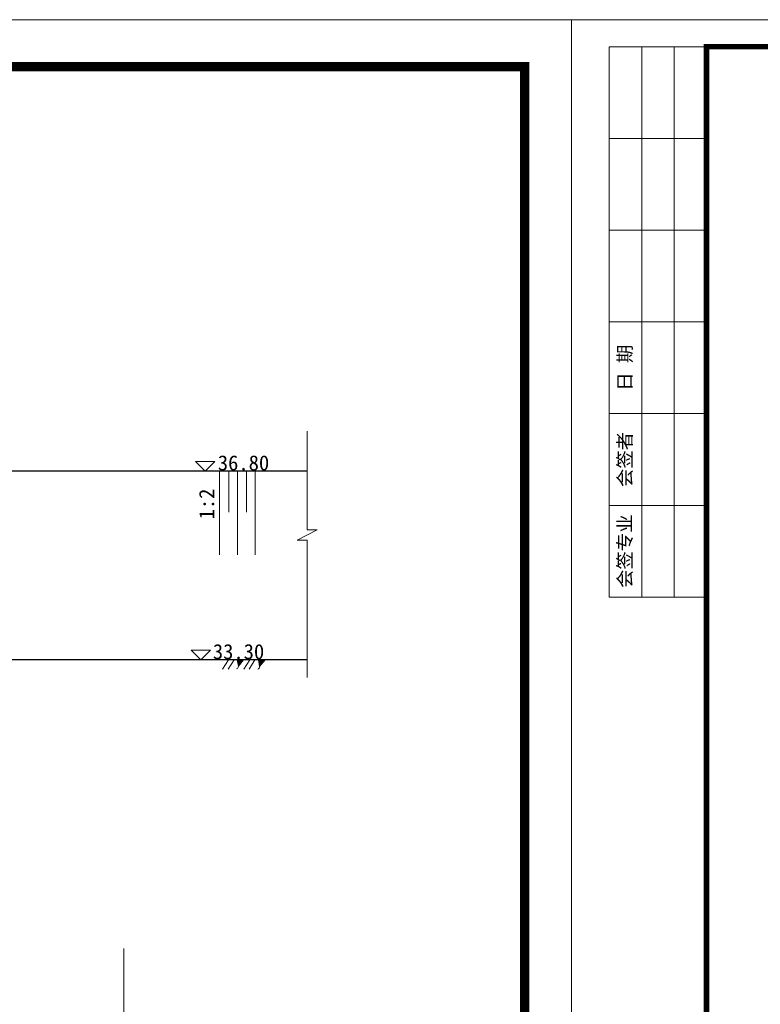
# Model space of a CAD drawing. Extents: x -27255 to 1448651, y 31034 to 8081248.
# Tile 275 of 580: x 583654 to 583792, y 3865039 to 3865222. Entities that reach past the tile are written whole.
import ezdxf

# ---------------------------------------------------------------- set-up
doc = ezdxf.new("R2010")
doc.units = 0
doc.layers.get('0').update_dxf_attribs({"linetype": 'CONTINUOUS'})
for name, color, linetype, lineweight in [('0.09折线', 6, 'CONTINUOUS', 9), ('0.09标注线', 3, 'CONTINUOUS', 9), ('0.13填充', 8, 'CONTINUOUS', 9), ('0.13文字', 3, 'CONTINUOUS', 13), ('0.30粗线', 7, 'CONTINUOUS', 30), ('图框', 7, 'CONTINUOUS', 20), ('细实线', 3, 'CONTINUOUS', 20)]:
    doc.layers.add(name, color=color, linetype=linetype, lineweight=lineweight)
doc.styles.add('-仿宋_GB2312', font='FangSong_GB2312.ttf')
doc.styles.add('宋体', font='FangSong_GB2312.ttf')

# ---------------------------------------------------------------- blocks, each defined once
blk = doc.blocks.new('d4trtg')
at = {"lineweight": 0}
for p, q in [((653868.4, 3899605.3), (653868.4, 3902577.3)), ((653868.4, 3902577.3), (658071.2, 3902577.3)), ((658071.2, 3902577.3), (658071.2, 3899605.3))]:
    blk.add_line(p, q, dxfattribs=at)
for p, q in [((654118.6, 3902527.3), (653938.4, 3902527.3)), ((653938.4, 3902527.3), (653938.4, 3901506.6)), ((653998.5, 3902527.3), (653998.5, 3901506.6)), ((654058.5, 3902527.3), (654058.5, 3901506.6)), ((654118.6, 3902357.2), (653938.4, 3902357.2)), ((654118.6, 3902187.1), (653938.4, 3902187.1)), ((654118.6, 3902017), (653938.4, 3902017)), ((654118.6, 3901846.8), (653938.4, 3901846.8)), ((654118.6, 3901676.7), (653938.4, 3901676.7)), ((654118.6, 3901506.6), (653938.4, 3901506.6))]:
    blk.add_line(p, q)
at = {"lineweight": 0, "const_width": 10}
blk.add_lwpolyline([(654118.6, 3902527.3), (658021.2, 3902527.3), (658021.2, 3899655.4), (654118.6, 3899655.4)], close=True, dxfattribs=at)
at = {"char_height": 25.02, "attachment_point": 5, "rotation": 90, "style": '宋体'}
for s, insert in [('日 期', (653968.5, 3901931.9)), ('会签者', (653968.5, 3901761.8)), ('会签专业', (653968.5, 3901591.7))]:
    blk.add_mtext(s, dxfattribs=dict(at, insert=insert))

msp = doc.modelspace()

# ---------------------------------------------------------------- hatches: boundary and pattern name
at = {"layer": '0.13填充'}
for points in [[(583695.87004, 3865103.26052), (583694.70627, 3865103.26052), (583694.92119, 3865102.07941)], [(583698.8325, 3865102.05612), (583699.87885, 3865103.26052), (583698.63521, 3865103.26052)]]:
    msp.add_hatch(color=256, dxfattribs=at).paths.add_polyline_path(points)

# ---------------------------------------------------------------- linework, layer by layer
at = {"layer": '0.09折线'}
for p, q in [((583707.64239, 3865145.66351, 5.9496), (583707.64239, 3865127.36102, 5.9496)), ((583691.3897, 3865138.26052, 5.89563), (583691.3897, 3865122.76052, 5.89563)), ((583693.11169, 3865138.26052, 5.89563), (583693.11169, 3865130.66539, 5.89563)), ((583694.71406, 3865138.26052, 5.9496), (583694.71406, 3865122.76052, 6.36785)), ((583696.43605, 3865138.26052, 5.9496), (583696.43605, 3865130.66539, 5.9496)), ((583698.03842, 3865138.26052, 6.00357), (583698.03842, 3865122.76052, 6.42181)), ((583709.50686, 3865127.36102, 5.9496), (583705.77791, 3865125.47151, 5.9496)), ((583707.64239, 3865127.36102, 5.9496), (583709.50686, 3865127.36102, 5.9496)), ((583705.77791, 3865125.47151, 5.9496), (583707.64239, 3865125.47151, 5.9496)), ((583707.64239, 3865125.47151, 0.89603), (583707.64239, 3865099.99754, 0.89603))]:
    msp.add_line(p, q, dxfattribs=at)
at = {"layer": '0.09标注线'}
for p, q in [((583688.7451, 3865138.24438, 5.9496), (583686.9531, 3865140.03638, 5.9496)), ((583690.5371, 3865140.03638, 5.9496), (583686.9531, 3865140.03638, 5.9496)), ((583690.5371, 3865140.03638, 5.9496), (583688.7451, 3865138.24438, 5.9496)), ((583687.94477, 3865103.24438, 0.89603), (583686.15277, 3865105.03638, 0.89603)), ((583689.73677, 3865105.03638, 0.89603), (583686.15277, 3865105.03638, 0.89603)), ((583689.73677, 3865105.03638, 0.89603), (583687.94477, 3865103.24438, 0.89603))]:
    msp.add_line(p, q, dxfattribs=at)
at = {"layer": '0.13填充'}
for p, q in [((583693.09104, 3865103.26052, 0.89603), (583691.98519, 3865101.53099, 0.89603)), ((583694.09461, 3865103.26052, 0.89603), (583692.98875, 3865101.53099, 0.89603)), ((583694.70627, 3865103.26052, 0.89603), (583694.92119, 3865102.07941, 0.89603)), ((583694.92119, 3865102.07941, 0.89603), (583695.87004, 3865103.26052, 0.89603)), ((583696.99935, 3865103.24208, 0.89603), (583695.90528, 3865101.53099, 0.89603)), ((583697.98248, 3865103.24208, 0.89603), (583696.88842, 3865101.53099, 0.89603)), ((583698.63521, 3865103.26052, 0.89603), (583698.8325, 3865102.05612, 0.89603)), ((583698.8325, 3865102.05612, 0.89603), (583699.87885, 3865103.26052, 0.89603))]:
    msp.add_line(p, q, dxfattribs=at)
for centre, radius, start, end in [((583694.36446, 3865102.09064, 5.9496), 0.55684, 292.3993447, 358.8444709), ((583698.37391, 3865101.98009, 5.9496), 0.46485, 284.9575947, 9.4141636)]:
    msp.add_arc(centre, radius, start, end, dxfattribs=at)
at = {"layer": '0.13文字', "linetype": 'Continuous', "lineweight": 13}
msp.add_line((582175.00285, 3865221.97935), (587865.89025, 3865221.97935), dxfattribs=at)
at = {"layer": '0.30粗线'}
for p, q in [((583707.64239, 3865138.24871, 5.05357), (583550.27839, 3865138.24871, 5.05357)), ((583707.64239, 3865103.25602), (583550.27839, 3865103.25602))]:
    msp.add_line(p, q, dxfattribs=at)
at = {"layer": '细实线', "color": 3, "lineweight": 15}
msp.add_line((583673.67682, 3864944.96994, 5.49406), (583673.67682, 3865049.76618, 5.49406), dxfattribs=at)

# ---------------------------------------------------------------- block references
at = {"layer": '图框'}
for p, xscale, yscale, zscale in [((469486.70868, 3187563.81514), 0.1736437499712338, 0.1736437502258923, 0.1736437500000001), ((518369.82659, 3474964.24536), 0.09999999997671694, 0.1000000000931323, 0.1)]:
    msp.add_blockref('d4trtg', p, dxfattribs=dict(at, xscale=xscale, yscale=yscale, zscale=zscale))

# ---------------------------------------------------------------- texts
at = {"layer": '0.09标注线', "char_height": 2.8, "width": 19.1229125, "attachment_point": 3, "style": '-仿宋_GB2312'}
for s, insert in [('36.80', (583700.62063, 3865141.19501, 5.9496)), ('33.30', (583699.6949, 3865106.19501, 5.9496))]:
    msp.add_mtext(s, dxfattribs=dict(at, insert=insert))
at = {"layer": '0.09标注线', "insert": (583690.46977, 3865135.02194, 6.58843), "char_height": 2.8, "width": 19.1229125, "attachment_point": 9, "rotation": 90, "style": '-仿宋_GB2312'}
msp.add_mtext('1:2', dxfattribs=at)

doc.saveas('drawing.dxf')
